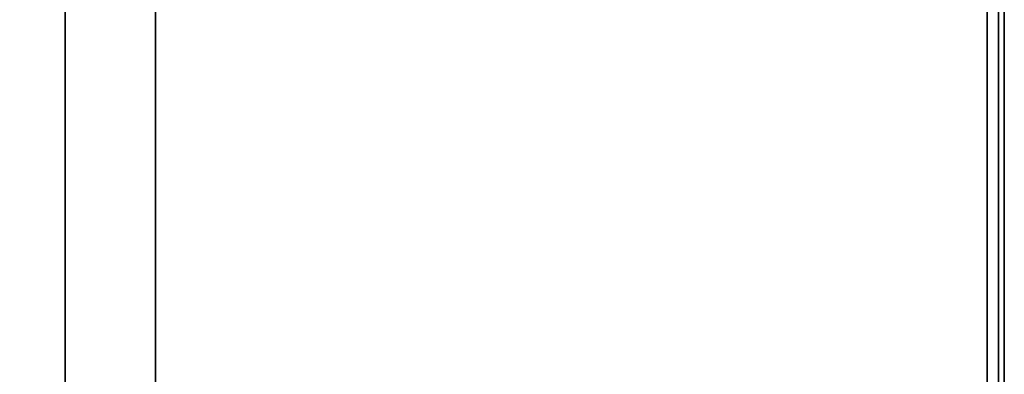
# Model space of a CAD drawing. Header units: metres. Extents: x -109 to 109, y -100 to 58.
# Tile 533 of 642: x 7.08 to 13, y 30.5 to 32.64. Entities that reach past the tile are written whole.
import ezdxf

# ---------------------------------------------------------------- set-up
doc = ezdxf.new("R2010")
doc.units = ezdxf.units.M
doc.layers.add('solid_21_062_100_XXX', color=7, linetype='CONTINUOUS')

msp = doc.modelspace()

# ---------------------------------------------------------------- linework, layer by layer
at = {"layer": 'solid_21_062_100_XXX'}
for points in [[(6.787843, 24.700001, 216.084595), (7.349827, 24.700001, 215.720306), (7.349827, 32.700001, 215.720306), (6.787843, 32.700001, 216.084595)], [(7.349827, 24.700001, 194.274551), (6.787843, 24.700001, 193.910263), (6.787843, 32.700001, 193.910263), (7.349827, 32.700001, 194.274551)], [(7.349827, 24.700001, 215.720306), (7.892305, 24.700001, 215.32756), (7.892305, 32.700001, 215.32756), (7.349827, 32.700001, 215.720306)], [(7.892305, 24.700001, 194.667297), (7.349827, 24.700001, 194.274551), (7.349827, 32.700001, 194.274551), (7.892305, 32.700001, 194.667297)], [(12.892304, 24.700001, 206.667297), (12.892304, 32.700001, 206.667297), (7.892305, 32.700001, 215.32756), (7.892305, 24.700001, 215.32756)], [(7.892305, 24.700001, 194.667297), (7.892305, 32.700001, 194.667297), (12.892304, 32.700001, 203.32756), (12.892304, 24.700001, 203.32756)], [(12.961195, 24.700001, 203.993729), (12.892304, 24.700001, 203.32756), (12.892304, 32.700001, 203.32756), (12.961195, 32.700001, 203.993729)], [(12.892304, 24.700001, 206.667297), (12.961195, 24.700001, 206.001129), (12.961195, 32.700001, 206.001129), (12.892304, 32.700001, 206.667297)], [(12.995687, 24.700001, 204.662567), (12.961195, 24.700001, 203.993729), (12.961195, 32.700001, 203.993729), (12.995687, 32.700001, 204.662567)], [(12.961195, 24.700001, 206.001129), (12.995687, 24.700001, 205.332291), (12.995687, 32.700001, 205.332291), (12.961195, 32.700001, 206.001129)], [(12.995687, 24.700001, 205.332291), (12.995687, 24.700001, 204.662567), (12.995687, 32.700001, 204.662567), (12.995687, 32.700001, 205.332291)]]:
    msp.add_3dface(points, dxfattribs=at)

doc.saveas('drawing.dxf')
